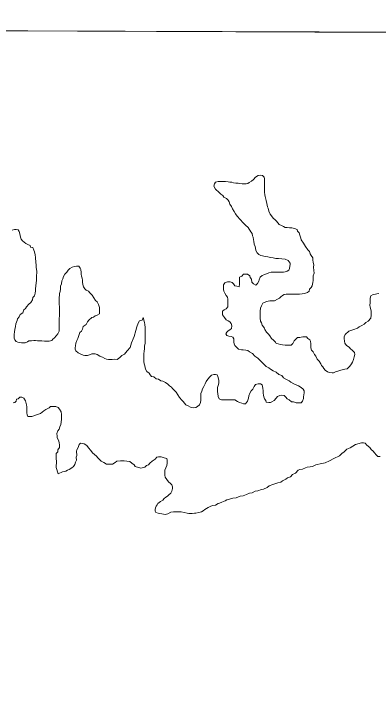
# Model space of a CAD drawing. Extents: x 553962 to 842807, y 8883888 to 9032388.
# Drawn here: x 586825 to 587759, y 8908228 to 8910009 of the extents above; entities that cross this region are included whole.
import ezdxf

# ---------------------------------------------------------------- set-up
doc = ezdxf.new("R2010")
doc.units = 0
doc.header["$LTSCALE"] = 200
doc.layers.add('6', color=7, linetype='Continuous', lineweight=13)

msp = doc.modelspace()

# ---------------------------------------------------------------- linework, layer by layer
at = {"layer": '6'}
msp.add_line((574653.9, 8910009.3), (626625.7, 8909822.1), dxfattribs=at)
msp.add_lwpolyline([(596575.8, 8909932.4), (585614.8, 8909969.8), (585583.8, 8898914.4), (596544.8, 8898874.9)], close=True, dxfattribs=at)
for points in [[(587462.5, 8909595.2), (587458.2, 8909596), (587451.7, 8909595.2), (587444.4, 8909591.3), (587440, 8909585.2), (587434.4, 8909580.5), (587428.8, 8909577), (587424.9, 8909574.9), (587420.6, 8909574.1), (587414.6, 8909574.1), (587410.6, 8909574.2), (587404.6, 8909574.7), (587400.1, 8909575.2), (587394.1, 8909575.8), (587388.6, 8909576.8), (587384.1, 8909577.8), (587379.1, 8909578.4), (587374.6, 8909578.9), (587368.1, 8909579.4), (587363.6, 8909580), (587359.6, 8909580), (587353.1, 8909580.1), (587349.1, 8909579.6), (587342.1, 8909578.1), (587340, 8909573.9), (587340, 8909573.9)], [(587467.4, 8909552.8), (587467.4, 8909556.8), (587467.5, 8909562.8), (587467.5, 8909567.8), (587467.6, 8909572.3), (587467.6, 8909576.8), (587467.6, 8909581.3), (587467.7, 8909586.8), (587467.2, 8909590.8), (587462.5, 8909595.2)], [(587340, 8909573.9), (587337.5, 8909567.6), (587342.1, 8909560.5), (587351.8, 8909551.5), (587355.8, 8909547.5), (587360.8, 8909543.9), (587363.8, 8909539.9), (587370.7, 8909535.9), (587374.7, 8909531.8), (587377.2, 8909527.8), (587378.6, 8909521.8), (587383.1, 8909515.8), (587386.1, 8909510.2), (587390, 8909503.2), (587393.5, 8909497.2), (587397.4, 8909491.1), (587405.6, 8909482.1), (587413.4, 8909473.9), (587418.7, 8909467.9), (587425.5, 8909461.8), (587433, 8909450.6), (587435.9, 8909446.5), (587437.4, 8909441), (587438.9, 8909437), (587439.8, 8909430.5), (587440.8, 8909426.5), (587441.7, 8909419.4), (587443.7, 8909412.9), (587444.7, 8909408.9), (587445.6, 8909402.9), (587449.1, 8909396.9), (587453.5, 8909392.8), (587458, 8909389.8), (587462.5, 8909389.3), (587469.5, 8909387.7), (587476, 8909386.7), (587483, 8909385.1), (587490, 8909384.1), (587497, 8909382.5), (587504, 8909382.5), (587512.5, 8909381.9), (587521, 8909380.4), (587528.5, 8909377.3), (587533.4, 8909370.8), (587533.4, 8909366.8), (587532.8, 8909362.8), (587532.3, 8909356.8), (587529.8, 8909352.3), (587525.7, 8909349.8), (587521.2, 8909348.3), (587516.7, 8909347.3), (587511.7, 8909347.4), (587504.7, 8909347.4), (587497.7, 8909347.5), (587491.7, 8909347.5), (587485.2, 8909347.1), (587479.2, 8909345.6), (587472.7, 8909343.1), (587466.1, 8909340.7), (587462.1, 8909338.7), (587456.6, 8909334.7), (587454, 8909328.2), (587453.5, 8909324.2), (587450, 8909318.8), (587445.9, 8909314.3), (587439.5, 8909317.3), (587435.5, 8909321.8), (587434.5, 8909329.4), (587431.1, 8909333.4), (587430.1, 8909338.4), (587424.1, 8909342), (587420.1, 8909342), (587414.1, 8909342), (587409.6, 8909337.6), (587404.1, 8909334.6), (587403.5, 8909330.1), (587403.5, 8909323.6), (587403.4, 8909317.1), (587402.9, 8909309.6), (587396.9, 8909311.6), (587391.9, 8909312.6), (587387.9, 8909317.2), (587385, 8909321.2), (587379.5, 8909322.7), (587372.5, 8909322.8), (587365.9, 8909319.8), (587362.9, 8909314.8), (587362.8, 8909307.3), (587362.8, 8909302.8), (587363.8, 8909298.8), (587365.7, 8909293.3), (587369.2, 8909287.7), (587373.2, 8909283.7), (587374.1, 8909278.2), (587374.1, 8909271.7), (587374, 8909265.2), (587373.5, 8909258.7), (587369.9, 8909253.2), (587364.4, 8909250.7), (587359.9, 8909247.2), (587359.8, 8909242.7)], [(587517.9, 8909290.6), (587523, 8909291), (587530, 8909291), (587534, 8909290.9), (587541, 8909290.9), (587545.5, 8909290.9), (587549.5, 8909291.3), (587553.5, 8909291.3), (587557.5, 8909291.3), (587564.5, 8909292.2), (587570.5, 8909292.7), (587578, 8909295.2), (587582, 8909299.1), (587583.6, 8909303.6), (587587.3, 8909308.5), (587590.1, 8909312.6), (587592.1, 8909320.7), (587592.8, 8909326.2), (587592.8, 8909331), (587592.8, 8909337.8), (587594.8, 8909344.6), (587594.2, 8909352.1), (587593.5, 8909360.3), (587594.2, 8909366.4), (587592.8, 8909372.6), (587592.1, 8909378.7), (587591.4, 8909384.2), (587587.3, 8909390.3), (587585.3, 8909394.4), (587583.2, 8909400.6), (587579.2, 8909404.6), (587573, 8909413.5), (587573, 8909413.5), (587573, 8909413.5), (587573, 8909413.5), (587567.6, 8909421.7), (587562, 8909430.5), (587560.6, 8909435), (587558.6, 8909442), (587556.7, 8909448.5), (587552.7, 8909452.6), (587551.2, 8909457.1), (587544.7, 8909459.6), (587538.2, 8909460.7), (587531.7, 8909460.7), (587525.8, 8909461.7), (587520.8, 8909462.3), (587516.3, 8909464.3), (587511.8, 8909467.3), (587505.3, 8909469.9), (587501.8, 8909473.9), (587498.9, 8909477.9), (587495.4, 8909482), (587489.9, 8909485.5), (587486, 8909492), (587482, 8909496.1), (587478.5, 8909503.6), (587477.1, 8909511.1), (587475.6, 8909515.2), (587474.2, 8909523.7), (587471.8, 8909531.2), (587470.3, 8909537.7), (587469.3, 8909541.7), (587468.4, 8909545.7), (587467.4, 8909552.8)], [(586941.9, 8909257.7), (586941.9, 8909249.2), (586941.8, 8909242.7), (586941.8, 8909235.2), (586941.7, 8909228.7), (586941.6, 8909215.6), (586941.6, 8909208.1), (586941.5, 8909202.1), (586941, 8909196.1), (586937.6, 8909189.8), (586934, 8909184.3), (586929.3, 8909179.2), (586925.3, 8909175.6), (586922.4, 8909172.7), (586915.8, 8909170.7), (586909.3, 8909170.8), (586903.3, 8909170.8), (586896.8, 8909171.4), (586891.8, 8909171.9), (586885.8, 8909171.9), (586880.3, 8909172), (586876.3, 8909172), (586870.3, 8909171.5), (586863.8, 8909171.1), (586859.7, 8909169.1), (586853.7, 8909166.1), (586848.7, 8909166.2), (586844.7, 8909166.2), (586840.2, 8909167.2), (586835.7, 8909168.3), (586830.7, 8909169.8), (586827.3, 8909174.3), (586825.8, 8909178.3), (586825.8, 8909182.8), (586825.9, 8909187.4), (586826.4, 8909194.4), (586828, 8909200.9), (586829, 8909207.9), (586830.1, 8909215.4), (586833.6, 8909223.3), (586834.7, 8909227.8), (586838.7, 8909232.8), (586841.2, 8909238.8), (586847.8, 8909243.3), (586850.8, 8909250.8), (586854.9, 8909254.3), (586857.9, 8909258.7), (586863.5, 8909265.7), (586868.5, 8909269.7), (586873.1, 8909276.2), (586874.1, 8909282.7), (586878.1, 8909286.7), (586879.7, 8909293.7), (586880.7, 8909299.7), (586880.8, 8909304.2), (586881.3, 8909313.2), (586881.9, 8909319.7), (586882.9, 8909327.2), (586883.5, 8909332.2), (586883.5, 8909339.7), (586883.6, 8909344.7), (586883.6, 8909349.2), (586883.2, 8909355.2), (586882.7, 8909359.2), (586882.2, 8909365.7), (586881.8, 8909372.8), (586881.3, 8909376.8), (586880.8, 8909380.8), (586880.4, 8909385.3), (586879.9, 8909392.3), (586878, 8909399.3), (586876.5, 8909403.8), (586873.6, 8909410.4), (586867.6, 8909411.9), (586866.6, 8909415.9), (586860.6, 8909418.4), (586856.2, 8909421), (586851.2, 8909424), (586847.2, 8909428.1), (586844.2, 8909432.1), (586842.3, 8909437.6), (586840.3, 8909445.6), (586838.9, 8909452.1), (586835.9, 8909456.2), (586831.4, 8909457.2), (586826.9, 8909456.7), (586820.4, 8909454.8)], [(587156.7, 8909231.5), (587153.8, 8909224.4), (587147.4, 8909223.2), (587144.2, 8909216.8), (587140.3, 8909207.8), (587140.3, 8909207.8), (587137.8, 8909198.2), (587137.8, 8909198.2), (587137.8, 8909198.2), (587133.9, 8909182.9), (587133.9, 8909182.9), (587131.4, 8909176.5), (587126.9, 8909166.2), (587123, 8909154.7), (587116, 8909145.8), (587109, 8909137.5), (587101.9, 8909134.3), (587096.8, 8909129.2), (587089.8, 8909124), (587083.5, 8909124.6), (587077.5, 8909123.6), (587073.5, 8909123.6), (587068, 8909123.7), (587063, 8909124.7), (587058.5, 8909126.2), (587052.5, 8909129.8), (587045.5, 8909132.3), (587039.1, 8909136.9), (587033.6, 8909138.4), (587029.6, 8909138.4), (587025.1, 8909138), (587019.1, 8909136), (587013.5, 8909134), (587007.5, 8909134.1), (587002.5, 8909134.6), (586996.6, 8909137.7), (586990.1, 8909141.2), (586984.1, 8909145.8), (586982.6, 8909149.8), (586982.7, 8909153.8), (586983.2, 8909158.8), (586984.3, 8909165.8), (586986.3, 8909172.8), (586988.9, 8909177.8), (586991.9, 8909185.3), (586994.5, 8909192.8), (586998.5, 8909196.2), (587001.5, 8909201.7), (587003.1, 8909208.2), (587010.1, 8909213.2), (587013.7, 8909220.2), (587017.7, 8909224.1), (587025.3, 8909231.1), (587029.3, 8909232.1), (587033.8, 8909235.6), (587038.3, 8909237), (587044.9, 8909241), (587044.9, 8909247.5), (587044.9, 8909251.5), (587045, 8909257), (587042, 8909264.5), (587039.1, 8909271.6), (587034.1, 8909275.1), (587030.2, 8909281.6), (587026.2, 8909288.2), (587019.8, 8909294.7), (587016.3, 8909298.8), (587010.3, 8909301.3), (587006.7, 8909304.6), (587003.8, 8909309.9), (587002.3, 8909316.2), (587000.9, 8909322), (587000.9, 8909327.3), (587000.4, 8909332.2), (586998.5, 8909337.5), (586998.1, 8909342.4), (586998.1, 8909346.4), (586997.2, 8909354), (586994.7, 8909358), (586991.3, 8909362.5), (586985.3, 8909362.6), (586980.8, 8909362.1), (586974.2, 8909360.1), (586968.2, 8909356.7), (586964.2, 8909352.7), (586961.1, 8909347.7), (586955.6, 8909342.2), (586952.6, 8909336.7), (586951, 8909330.7), (586948, 8909325.2), (586946.9, 8909317.7), (586944.8, 8909311.2), (586944.3, 8909304.2), (586943.8, 8909298.2), (586942.2, 8909292.7), (586942.2, 8909287.7), (586941.6, 8909283.7), (586941.6, 8909277.7), (586941.6, 8909272.2), (586941.5, 8909266.2), (586941.9, 8909257.7)], [(587760.6, 8909292.4), (587756.1, 8909292), (587752.1, 8909291.5), (587746.5, 8909290), (587740.5, 8909286.6), (587738.5, 8909280.6), (587738.4, 8909272.6), (587738.4, 8909268.6), (587738.3, 8909262.6), (587738.8, 8909258), (587740.2, 8909252), (587741.7, 8909247.5)], [(587536.5, 8909160.7), (587532, 8909160.3), (587525.5, 8909160.3), (587520.5, 8909160.3), (587514, 8909161.4), (587508.5, 8909161.9), (587502.5, 8909163.5), (587498, 8909164.5), (587496, 8909168.5), (587491.1, 8909173.1), (587485.6, 8909177.1), (587481.2, 8909184.1), (587478.2, 8909188.2), (587473.2, 8909193.7), (587468.8, 8909200.2), (587467.8, 8909204.3), (587461.8, 8909211.8), (587460.4, 8909217.8), (587457.9, 8909221.8), (587456.5, 8909229.4), (587456.5, 8909233.4), (587456.6, 8909237.9), (587457.1, 8909247.9), (587457.2, 8909254.9), (587459.7, 8909260.9), (587463.3, 8909268.4), (587472.6, 8909272.7), (587472.6, 8909272.7), (587481.2, 8909273.8), (587486.8, 8909273.7), (587486.8, 8909273.7), (587493.3, 8909273.7), (587501.4, 8909278.2), (587506.4, 8909280.7), (587509.9, 8909284.1), (587513.9, 8909288.1), (587517.9, 8909290.6)], [(587359.8, 8909242.7), (587360.3, 8909238.2), (587365.3, 8909231.7), (587369.7, 8909225.2), (587374.2, 8909222.6), (587378.7, 8909220.1), (587382.7, 8909216.1), (587384.1, 8909210), (587383.6, 8909203.5), (587379, 8909199.6), (587375, 8909197.1), (587371, 8909194.1), (587368.5, 8909189.6), (587371.4, 8909185.6), (587376.4, 8909183.1), (587381.9, 8909183), (587386.4, 8909181), (587388.9, 8909176.5), (587388.8, 8909172.4), (587388.8, 8909168.4), (587390.3, 8909163.9), (587391.7, 8909159.4), (587396.2, 8909154.9), (587401.2, 8909150.3), (587408.7, 8909148.3), (587413.2, 8909148.3), (587420.2, 8909147.2), (587424.7, 8909146.7), (587429.4, 8909143), (587436.8, 8909139), (587443.2, 8909132.6), (587450.7, 8909126.7), (587455.1, 8909122.7), (587464.5, 8909113.8), (587472, 8909106.1), (587479, 8909102.5), (587483, 8909098.5), (587490.4, 8909094.5), (587497.4, 8909091.4), (587504.9, 8909085.3), (587511.9, 8909082.3), (587516.3, 8909076.3), (587523.8, 8909072.7), (587531.3, 8909068.7), (587535.7, 8909065.6), (587542.7, 8909061.1), (587548.7, 8909058.5), (587555.2, 8909056), (587562.2, 8909051.9), (587567.1, 8909047.9), (587569.1, 8909043.4), (587569.1, 8909038.4), (587568.5, 8909032.8), (587568, 8909028.3), (587567.4, 8909023.8), (587565.4, 8909017.3), (587561.8, 8909012.4), (587557.3, 8909012.4), (587553.3, 8909012.4), (587548.8, 8909012.9), (587541.9, 8909015.5), (587536.9, 8909015.5), (587530.9, 8909020.1), (587525.9, 8909023.1), (587522.4, 8909027.2), (587518, 8909031.7), (587511.5, 8909032.2), (587507.5, 8909031.8), (587501, 8909029.3), (587497.9, 8909024.8), (587492.9, 8909018.8), (587486.8, 8909014.9), (587482.8, 8909013.9), (587478.8, 8909013.9), (587472.3, 8909014.5), (587470.8, 8909018.5), (587467.9, 8909022.5), (587466.4, 8909028), (587465, 8909032.5), (587464.5, 8909037.1), (587464, 8909043.1), (587463.1, 8909050.6), (587462.6, 8909054.6), (587461.7, 8909059.1), (587457.2, 8909061.1), (587451.2, 8909061.2), (587444.7, 8909059.2), (587441.1, 8909054.2), (587437.6, 8909047.7), (587434, 8909043.3), (587430.5, 8909037.3), (587427.9, 8909030.8), (587426.4, 8909024.3), (587423.8, 8909016.8), (587419.3, 8909010.3), (587413.8, 8909010.3), (587409.3, 8909011.9), (587403.3, 8909013.9), (587398.3, 8909016.4), (587391.3, 8909020), (587383.8, 8909020.1)], [(587741.7, 8909247.5), (587741.7, 8909241), (587741.1, 8909237), (587740.6, 8909229.5), (587734, 8909222), (587728, 8909218.1), (587723, 8909214.1), (587717.4, 8909211.1), (587710.9, 8909207.7), (587705.9, 8909204.2), (587696.8, 8909200.7), (587684.3, 8909196.3), (587674.7, 8909187.9), (587671.7, 8909181.4), (587671.7, 8909177.4), (587672.6, 8909170.4), (587673.6, 8909165.8), (587678, 8909159.3), (587684.5, 8909155.3), (587688, 8909151.2), (587692.4, 8909147.7), (587698.9, 8909141.6), (587699.3, 8909136.6), (587697.8, 8909130.6), (587696.2, 8909123.6), (587693.7, 8909116.6), (587690.7, 8909112.2), (587686.6, 8909106.2), (587680.1, 8909100.2), (587674.1, 8909098.8), (587669.5, 8909097.8), (587661, 8909095.3), (587655.5, 8909093.9), (587651.5, 8909092.9), (587645, 8909089.9), (587641, 8909089.9), (587634.5, 8909090.5), (587629.5, 8909092.5), (587623.5, 8909096.6), (587620, 8909100.6), (587617.1, 8909104.6), (587613.6, 8909108.7), (587612.6, 8909112.7), (587608.2, 8909119.7), (587602.7, 8909124.8), (587599.8, 8909132.3), (587596.3, 8909136.3), (587592.9, 8909143.3), (587588.4, 8909147.4), (587586.9, 8909153.9), (587586.5, 8909157.9), (587586.5, 8909163.9), (587585.6, 8909170.4), (587584.1, 8909174.4), (587579.1, 8909177.5), (587575.1, 8909181.5), (587570.1, 8909181.6), (587566.1, 8909181.6), (587562.1, 8909180.6), (587558.1, 8909180.1), (587552.1, 8909179.7), (587547.8, 8909175.8), (587543.8, 8909171.4), (587540.2, 8909165.1), (587536.5, 8909160.7)], [(587383.8, 8909020.1), (587377.8, 8909020.1), (587371.3, 8909020.1), (587365.3, 8909020.2), (587357.8, 8909020.7), (587351.3, 8909022.8), (587348.9, 8909029.3), (587347.9, 8909036.8), (587347.5, 8909040.8), (587347.5, 8909047.3), (587347.6, 8909051.8), (587349.1, 8909056.8), (587351.1, 8909062.8), (587350.7, 8909069.8), (587350.2, 8909073.8), (587348.3, 8909080.4), (587346.3, 8909084.4), (587341.8, 8909085.4), (587337.8, 8909084.9), (587331.8, 8909083.5), (587327.8, 8909079.5), (587322.2, 8909073), (587318.2, 8909067.1), (587315.6, 8909061.1), (587312.1, 8909054.6), (587308.5, 8909048.6), (587307, 8909042.6), (587304.9, 8909036.6), (587304.4, 8909032.6), (587304.3, 8909027.1), (587304.3, 8909019.1), (587303.7, 8909013.1), (587301.2, 8909007.6), (587295.7, 8909003.1), (587291.6, 8909000.6), (587285.1, 8909000.2), (587278.1, 8909001.2), (587271.7, 8909005.3), (587265.7, 8909007.8), (587262.7, 8909011.8), (587259.2, 8909015.9), (587255.8, 8909019.9), (587249.8, 8909026.4), (587245.9, 8909033.5), (587240.9, 8909040), (587236.9, 8909044.1), (587232, 8909049.1), (587229.5, 8909053.1), (587224.5, 8909056.2), (587219.6, 8909060.7), (587213.6, 8909064.7), (587207.1, 8909068.3), (587202.1, 8909069.3), (587195.7, 8909073.4), (587190.2, 8909074.4), (587183.7, 8909079), (587177.7, 8909080.5), (587174.7, 8909084.5), (587171.8, 8909088.6), (587165.8, 8909092.6), (587162.3, 8909099.1), (587160.9, 8909107.7), (587159.4, 8909112.2), (587158.5, 8909118.7), (587158.5, 8909123.7), (587158.6, 8909131.2), (587158.6, 8909138.2), (587159.2, 8909144.7), (587159.7, 8909151.2), (587160.3, 8909158.2), (587161.8, 8909165.2), (587161.9, 8909171.7), (587161.9, 8909175.7), (587161.9, 8909179.7), (587162, 8909183.8), (587162, 8909187.8), (587162.1, 8909194.3), (587162.1, 8909201.8), (587162.1, 8909205.8), (587161.2, 8909213.8), (587159.7, 8909218.8), (587156.7, 8909231.5)], [(586823.4, 8909012.8), (586827.4, 8909013.8), (586831.4, 8909017.3), (586831.9, 8909021.8), (586836, 8909022.8), (586840.5, 8909027.2), (586845.5, 8909027.2), (586851, 8909024.7), (586854.9, 8909017.6), (586856.4, 8909011.1), (586857.3, 8909007.1), (586858.3, 8909002.1), (586858.3, 8908997.6), (586858.2, 8908991.1), (586858.2, 8908987.1), (586859.2, 8908981.6), (586861.1, 8908977.5), (586865.6, 8908977.5), (586871.6, 8908977.5), (586883.4, 8908981.6), (586883.4, 8908981.6), (586883.4, 8908981.6), (586893.2, 8908985.3), (586901.7, 8908991.8), (586907.3, 8908995.8), (586915.3, 8908999.7), (586919.3, 8909003.2), (586925.8, 8909003.6), (586932.8, 8909003.1), (586938.8, 8909000.6), (586941.8, 8908996.5), (586946.8, 8908989.5), (586947.2, 8908983), (586947.1, 8908976), (586947.1, 8908970.4), (586946.6, 8908963.4), (586945.5, 8908956.9), (586943, 8908951.4), (586940.9, 8908945.5), (586937.9, 8908941), (586935.3, 8908934), (586935.8, 8908927), (586936.2, 8908923), (586939.2, 8908916.9), (586941.7, 8908910.9), (586942.1, 8908904.4), (586942.1, 8908898.4), (586938, 8908892.4), (586937.5, 8908886.9), (586933.9, 8908882.4), (586933.9, 8908875.9), (586933.8, 8908869.4), (586934.3, 8908863.4), (586933.5, 8908846.7), (586933.5, 8908846.7), (586938.7, 8908830.7), (586938.7, 8908830.7)], [(586938.7, 8908830.7), (586949.7, 8908836.2), (586954.2, 8908836.6), (586958.2, 8908837.6), (586962.3, 8908840.1), (586967.3, 8908841.6), (586973.8, 8908846.5), (586978.1, 8908849.2), (586981.7, 8908854.9), (586983.5, 8908860.3), (586985.6, 8908866), (586985.2, 8908873.2), (586986.3, 8908877.8), (586985.7, 8908888.5), (586985.7, 8908888.5), (586986.2, 8908892.5), (586989.7, 8908898.5), (586992.3, 8908905.5), (586996.3, 8908909), (587000.8, 8908908.4), (587005.8, 8908907.4), (587012.3, 8908903.3), (587016.7, 8908897.3), (587022.7, 8908890.8), (587027.1, 8908884.2), (587031.6, 8908880.2), (587036.6, 8908875.6), (587040.6, 8908871.6), (587045, 8908867.6), (587049, 8908863.5), (587055.5, 8908860), (587062.9, 8908855.4), (587066.9, 8908855.4), (587070.9, 8908855.4), (587077.9, 8908855.8), (587084.5, 8908859.8), (587089, 8908862.8), (587098.5, 8908863.7), (587108, 8908863.7), (587115, 8908863.1), (587122.5, 8908862.1), (587127.5, 8908858), (587134, 8908854), (587135.9, 8908849.4), (587150.4, 8908844.8)], [(587547.5, 8908832.7), (587554.5, 8908839.7), (587558.6, 8908841.7), (587565.6, 8908842.6), (587572.6, 8908846.1), (587577.1, 8908847.5), (587585.1, 8908849), (587590.6, 8908849.4), (587599.2, 8908853.4), (587603.2, 8908854.9), (587610.2, 8908856.3), (587623.3, 8908859.2), (587634.3, 8908864.2), (587645.6, 8908870.1), (587660, 8908876.8), (587666.5, 8908882.8), (587672.5, 8908886.8), (587679.1, 8908894.2), (587687.1, 8908897.7), (587701.2, 8908906.1), (587716.7, 8908910.5), (587721.7, 8908910.5), (587726.2, 8908909.4), (587730.2, 8908904.4), (587738.2, 8908898.3), (587741.6, 8908893.3), (587746.1, 8908888.8), (587750.1, 8908884.7), (587754, 8908879.2), (587758, 8908874.7), (587764, 8908875.1)], [(587150.4, 8908844.8), (587160.9, 8908847.8), (587165, 8908851.8), (587170.5, 8908853.7), (587174, 8908858.2), (587180, 8908863.2), (587180, 8908863.2), (587187.1, 8908868.1), (587191.6, 8908873.1), (587196.1, 8908874.1), (587203.1, 8908874), (587210.1, 8908872), (587217.1, 8908870.4), (587218.6, 8908865.9), (587218.6, 8908861.9), (587218.5, 8908857.9), (587217, 8908851.9), (587214.9, 8908846.4), (587212.4, 8908840.4), (587212.3, 8908834.4), (587212.3, 8908827.4), (587213.2, 8908821.9), (587217.7, 8908815.9), (587221.7, 8908810.3), (587226.6, 8908806.3), (587230.6, 8908802.3), (587231.6, 8908797.2), (587231.5, 8908793.2), (587230.5, 8908786.2), (587227.4, 8908781.2), (587222.9, 8908776.8), (587218.9, 8908773.8), (587214.9, 8908770.8), (587210.8, 8908767.3), (587207.3, 8908762.9), (587201.3, 8908759.4), (587194.7, 8908754.4), (587192.4, 8908751.6), (587189.9, 8908747.5), (587188.3, 8908743.4), (587187.7, 8908739), (587187.3, 8908734.9), (587189.5, 8908731.8), (587195.5, 8908729.9), (587199.3, 8908728.9), (587204.3, 8908728), (587208.8, 8908727.7), (587213.5, 8908726.8), (587220, 8908728.2), (587227.6, 8908732.7), (587234.1, 8908733.1), (587238.6, 8908733.1), (587243.1, 8908733.1), (587250.1, 8908733), (587254.1, 8908733), (587261.6, 8908732), (587269.1, 8908729.9), (587273.6, 8908728.9), (587278.1, 8908728.8), (587282.1, 8908728.8), (587288.1, 8908729.8), (587292.1, 8908730.2), (587299.6, 8908731.2), (587306.1, 8908733.7), (587310.6, 8908735.6), (587314.7, 8908739.1), (587319.2, 8908741.6), (587323.2, 8908744.6), (587328.2, 8908747), (587334.8, 8908749.5), (587342.3, 8908750.4), (587348.8, 8908754.4), (587352.8, 8908755.9), (587358.8, 8908758.3), (587362.8, 8908759.8), (587367.3, 8908761.8), (587371.4, 8908764.3), (587377.9, 8908765.7), (587386.9, 8908768.7), (587394.9, 8908769.6), (587405, 8908773.1), (587413.5, 8908774), (587422, 8908778), (587429, 8908781.4), (587436.5, 8908781.9), (587443.6, 8908786.3), (587451.1, 8908787.3), (587460.1, 8908790.7), (587465.1, 8908791.7), (587474.7, 8908796.1), (587479.7, 8908799.6), (587489.2, 8908803.6), (587494.2, 8908805), (587501.8, 8908808), (587509.3, 8908809.4), (587514.3, 8908812.9), (587522.3, 8908816.8), (587526.4, 8908820.3), (587534.4, 8908823.3), (587539.9, 8908829.2), (587547.5, 8908832.7)]]:
    msp.add_lwpolyline(points, dxfattribs=at)

doc.saveas('drawing.dxf')
